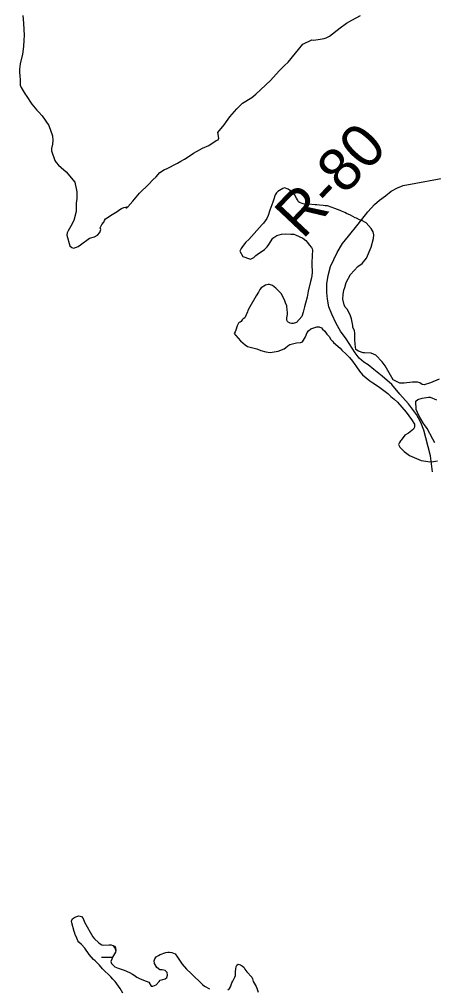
# Model space of a CAD drawing. Extents: x 3146026 to 3183936, y 897894 to 923344.
# Drawn here: x 3174672 to 3175467, y 906719 to 908577 of the extents above; entities that cross this region are included whole.
import ezdxf

# ---------------------------------------------------------------- set-up
doc = ezdxf.new("R2010")
doc.units = 0
for name, color, linetype in [('V-RIVR-RANG-IDEN', 7, 'Continuous'), ('V-ROAD-CNTR', 7, 'Continuous'), ('V-SITE-VEGE', 7, 'Continuous'), ('V-WETL-SWMP', 7, 'Continuous')]:
    doc.layers.add(name, color=color, linetype=linetype)

msp = doc.modelspace()

# ---------------------------------------------------------------- linework, layer by layer
at = {"layer": 'V-ROAD-CNTR'}
for points in [[(3175299.2, 907964.5), (3175288.3, 907979.7), (3175279.6, 907994.1), (3175271.3, 908011.8), (3175265.6, 908026.2), (3175263.3, 908040.9), (3175262.2, 908053.3), (3175261.7, 908069.9), (3175264.5, 908086.2), (3175269, 908103.2), (3175275.3, 908116.7), (3175282, 908130.4), (3175291.8, 908147.4), (3175303.3, 908161.5), (3175321.8, 908184.9), (3175340.3, 908208), (3175353.1, 908222.6), (3175362.9, 908231), (3175374.2, 908239.1), (3175385.4, 908248.2), (3175397.4, 908254.3), (3175408.6, 908258.5), (3175498.7, 908275.7)], [(3175464.8, 907709.7), (3175460.6, 907740.3), (3175451.8, 907774.7), (3175447.9, 907789.7), (3175442, 907804.3), (3175433.7, 907819.7), (3175418.4, 907840.1), (3175401.8, 907858.8), (3175386.5, 907877.2), (3175368, 907893.1), (3175351.8, 907906.1), (3175341.2, 907914.6), (3175332.9, 907920), (3175324.1, 907927.4), (3175316, 907938.1), (3175299.2, 907964.5)]]:
    msp.add_lwpolyline(points, dxfattribs=at)
at = {"layer": 'V-SITE-VEGE'}
for p, q in [((3174678.6, 908584.9), (3174679.9, 908570.1)), ((3175310, 908575.9), (3175326.7, 908584.6)), ((3174679.9, 908570.1), (3174681.2, 908546.5)), ((3175287.7, 908561.2), (3175299.8, 908569.9)), ((3175299.8, 908569.9), (3175310, 908575.9)), ((3174681.2, 908546.5), (3174680.7, 908537.7)), ((3175267.2, 908545.1), (3175287.7, 908561.2)), ((3174680.7, 908537.7), (3174679.7, 908525.7)), ((3175187.8, 908495.5), (3175215.8, 908530.1)), ((3175215.8, 908530.1), (3175232.9, 908537.9)), ((3175232.9, 908537.9), (3175237.1, 908537.8)), ((3175237.1, 908537.8), (3175249.1, 908539.2)), ((3175249.1, 908539.2), (3175257, 908540.5)), ((3175257, 908540.5), (3175260.7, 908541.9)), ((3175260.7, 908541.9), (3175267.2, 908545.1)), ((3174677.8, 908510.9), (3174673.5, 908491.9)), ((3174679.7, 908525.7), (3174677.8, 908510.9)), ((3174673.5, 908491.9), (3174672, 908482.2)), ((3175180.8, 908489.1), (3175187.8, 908495.5)), ((3174672, 908482.2), (3174672, 908476.6)), ((3174672, 908476.6), (3174672.9, 908468.8)), ((3175153.8, 908460.5), (3175170.6, 908479)), ((3175170.6, 908479), (3175180.8, 908489.1)), ((3174672.9, 908468.8), (3174673.3, 908461.8)), ((3174673.3, 908461.8), (3174673.7, 908451.2)), ((3175125.4, 908433.8), (3175153.8, 908460.5)), ((3174673.7, 908451.2), (3174675.5, 908446.5)), ((3174675.5, 908446.5), (3174683.3, 908434)), ((3174683.3, 908434), (3174685.2, 908431.7)), ((3174685.2, 908431.7), (3174695.7, 908414.9)), ((3175089.2, 908405.8), (3175099.9, 908416.9)), ((3175099.9, 908416.9), (3175118, 908427.9)), ((3175118, 908427.9), (3175125.4, 908433.8)), ((3174695.7, 908414.9), (3174705.4, 908403.3)), ((3174705.4, 908403.3), (3174708.6, 908400.1)), ((3174708.6, 908400.1), (3174715.5, 908392.6)), ((3175076.1, 908390.6), (3175089.2, 908405.8)), ((3174715.5, 908392.6), (3174728.4, 908373.6)), ((3175064.9, 908375.4), (3175069.6, 908381.4)), ((3175069.6, 908381.4), (3175076.1, 908390.6)), ((3174728.4, 908373.6), (3174735.7, 908354.1)), ((3175052.8, 908360.6), (3175064.9, 908375.4)), ((3175055, 908349.5), (3175052.8, 908360.6)), ((3174736.5, 908345.3), (3174735.6, 908338.3)), ((3174735.7, 908354.1), (3174736.5, 908345.3)), ((3175035.5, 908335.7), (3175049.5, 908345.4)), ((3175049.5, 908345.4), (3175053.6, 908346.3)), ((3175053.6, 908346.3), (3175055, 908349.5)), ((3174735.6, 908338.3), (3174733.7, 908330)), ((3174733.7, 908330), (3174733.7, 908325.4)), ((3174733.7, 908325.4), (3174740, 908306.8)), ((3175005.8, 908321.1), (3175023.5, 908330.7)), ((3175023.5, 908330.7), (3175035.5, 908335.7)), ((3174740, 908306.8), (3174742.3, 908302.7)), ((3174975.6, 908301.8), (3174982.1, 908305.5)), ((3174982.1, 908305.5), (3174989.1, 908309.2)), ((3174989.1, 908309.2), (3175003.5, 908318.8)), ((3175003.5, 908318.8), (3175005.8, 908321.1)), ((3174742.3, 908302.7), (3174746.9, 908297.5)), ((3174746.9, 908297.5), (3174752, 908293.4)), ((3174752, 908293.4), (3174761.7, 908285)), ((3174941.7, 908283.5), (3174950.6, 908289.5)), ((3174950.6, 908289.5), (3174954.3, 908290.8)), ((3174954.3, 908290.8), (3174975.6, 908301.8)), ((3174761.7, 908285), (3174778.7, 908265)), ((3174920.3, 908261.4), (3174928.2, 908269.7)), ((3174928.2, 908269.7), (3174934.7, 908275.7)), ((3174934.7, 908275.7), (3174941.7, 908283.5)), ((3174778.7, 908265), (3174782.3, 908246.9)), ((3174902.6, 908244.4), (3174920.3, 908261.4)), ((3175177.4, 908253.3), (3175168.1, 908247.3)), ((3175180.7, 908254.2), (3175177.4, 908253.3)), ((3175187.6, 908251.8), (3175180.7, 908254.2)), ((3175195.9, 908246.2), (3175187.6, 908251.8)), ((3174782.2, 908233.9), (3174781.2, 908224.7)), ((3174782.3, 908246.9), (3174782.2, 908233.9)), ((3174890, 908228.7), (3174902.6, 908244.4)), ((3175159.7, 908230.7), (3175158.3, 908227)), ((3175163, 908240.9), (3175159.7, 908230.7)), ((3175165.4, 908245), (3175163, 908240.9)), ((3175168.1, 908247.3), (3175165.4, 908245)), ((3175199.6, 908241.6), (3175195.9, 908246.2)), ((3175203.7, 908234.6), (3175199.6, 908241.6)), ((3175205.5, 908231.4), (3175203.7, 908234.6)), ((3175207.4, 908227.2), (3175205.5, 908231.4)), ((3174781.2, 908224.7), (3174780.7, 908212.6)), ((3174780.7, 908212.6), (3174780.7, 908208.9)), ((3174859.4, 908209), (3174864.5, 908212.6)), ((3174864.5, 908212.6), (3174867.7, 908214.5)), ((3174867.7, 908214.5), (3174872.4, 908216.3)), ((3174872.4, 908216.3), (3174878.4, 908218.1)), ((3174878.4, 908218.1), (3174876.5, 908215.4)), ((3174876.5, 908215.4), (3174879.8, 908217.6)), ((3174879.8, 908217.6), (3174890, 908228.7)), ((3175158.3, 908227), (3175152.7, 908211.3)), ((3175209.2, 908226.3), (3175207.4, 908227.2)), ((3175216.6, 908223.9), (3175209.2, 908226.3)), ((3175220.3, 908223), (3175216.6, 908223.9)), ((3175225.9, 908222.9), (3175220.3, 908223)), ((3175239.3, 908221.9), (3175225.9, 908222.9)), ((3175242.5, 908221.9), (3175239.3, 908221.9)), ((3175248.1, 908221.4), (3175242.5, 908221.9)), ((3175255, 908220.5), (3175248.1, 908221.4)), ((3175258.7, 908219.5), (3175255, 908220.5)), ((3175262.9, 908219.5), (3175258.7, 908219.5)), ((3175277.2, 908214.8), (3175262.9, 908219.5)), ((3175287.4, 908211), (3175277.2, 908214.8)), ((3174780.7, 908208.9), (3174776.4, 908191.8)), ((3174835.2, 908192), (3174837.5, 908195.2)), ((3174837.5, 908195.2), (3174850.1, 908203.5)), ((3174850.1, 908203.5), (3174859.4, 908209)), ((3175146.6, 908195.6), (3175140.5, 908186.8)), ((3175149.4, 908201.1), (3175146.6, 908195.6)), ((3175152.7, 908211.3), (3175149.4, 908201.1)), ((3175290.1, 908209.6), (3175287.4, 908211)), ((3175296.6, 908206.8), (3175290.1, 908209.6)), ((3175299.8, 908205.4), (3175296.6, 908206.8)), ((3175307.2, 908201.6), (3175299.8, 908205.4)), ((3175316.5, 908197), (3175307.2, 908201.6)), ((3175318.8, 908196), (3175316.5, 908197)), ((3175324.3, 908193.2), (3175318.8, 908196)), ((3174770.8, 908180.8), (3174765.7, 908172)), ((3174776.4, 908191.8), (3174770.8, 908180.8)), ((3174827.3, 908177.7), (3174830.5, 908183.7)), ((3174828.2, 908174.4), (3174827.3, 908177.7)), ((3174830.5, 908183.7), (3174833.8, 908188.7)), ((3174833.8, 908188.7), (3174835.2, 908192)), ((3175137.7, 908184.1), (3175112.1, 908155.5)), ((3175140.5, 908186.8), (3175137.7, 908184.1)), ((3175327.5, 908192.3), (3175324.3, 908193.2)), ((3175337.7, 908187.1), (3175327.5, 908192.3)), ((3175346.9, 908176.4), (3175337.7, 908187.1)), ((3175351, 908169.9), (3175346.9, 908176.4)), ((3174763.8, 908167.8), (3174762.8, 908163.7)), ((3174762.8, 908163.7), (3174768.7, 908142.8)), ((3174765.7, 908172), (3174763.8, 908167.8)), ((3174789.1, 908145), (3174806.3, 908157.9)), ((3174806.3, 908157.9), (3174816.1, 908160.6)), ((3174816.1, 908160.6), (3174822.1, 908163.3)), ((3174822.1, 908163.3), (3174826.3, 908168.4)), ((3174826.3, 908168.4), (3174828.2, 908174.4)), ((3175150.9, 908145.6), (3175158.4, 908158)), ((3175158.4, 908158), (3175165.8, 908163.1)), ((3175165.8, 908163.1), (3175175.1, 908165.4)), ((3175175.1, 908165.4), (3175182.5, 908165.8)), ((3175182.5, 908165.8), (3175192.7, 908165.7)), ((3175192.7, 908165.7), (3175198.7, 908165.2)), ((3175198.7, 908165.2), (3175201.5, 908164.3)), ((3175201.5, 908164.3), (3175215.8, 908157.7)), ((3175215.8, 908157.7), (3175221.8, 908153.1)), ((3175347.2, 908140.3), (3175351.4, 908157.4)), ((3175351.9, 908163.9), (3175351, 908169.9)), ((3175351.4, 908157.4), (3175351.9, 908163.9)), ((3174768.7, 908142.8), (3174772.4, 908139.6)), ((3174772.4, 908139.6), (3174776.1, 908138.6)), ((3174776.1, 908138.6), (3174781.7, 908140.4)), ((3174781.7, 908140.4), (3174784.5, 908141.8)), ((3174784.5, 908141.8), (3174789.1, 908145)), ((3175097.6, 908138), (3175095.3, 908132.9)), ((3175100, 908141.7), (3175097.6, 908138)), ((3175106.5, 908150), (3175100, 908141.7)), ((3175112.1, 908155.5), (3175106.5, 908150)), ((3175142.1, 908135.9), (3175147.2, 908141)), ((3175147.2, 908141), (3175150.9, 908145.6)), ((3175221.8, 908153.1), (3175225, 908149.3)), ((3175225, 908149.3), (3175228.2, 908145.2)), ((3175228.2, 908145.2), (3175232.8, 908139.6)), ((3175232.8, 908139.6), (3175233.7, 908137.2)), ((3175337.8, 908119.5), (3175347.2, 908140.3)), ((3175095.3, 908132.9), (3175100.8, 908122.7)), ((3175100.8, 908122.7), (3175113.3, 908118)), ((3175115.6, 908117.5), (3175121.6, 908120.7)), ((3175121.6, 908120.7), (3175125.8, 908124.4)), ((3175125.8, 908124.4), (3175128.1, 908126.3)), ((3175128.1, 908126.3), (3175142.1, 908135.9)), ((3175233.6, 908121), (3175233.1, 908114.6)), ((3175233.7, 908124.3), (3175233.6, 908121)), ((3175233.7, 908137.2), (3175234.2, 908134.5)), ((3175234.2, 908134.5), (3175233.7, 908124.3)), ((3175329.4, 908109.4), (3175337.8, 908119.5)), ((3175113.3, 908118), (3175115.6, 908117.5)), ((3175233.1, 908114.6), (3175233.1, 908104.9)), ((3175233.1, 908104.9), (3175233.5, 908095.1)), ((3175307.1, 908088.2), (3175321.5, 908103.4)), ((3175321.5, 908103.4), (3175329.4, 908109.4)), ((3175233.9, 908091.4), (3175232.5, 908081.7)), ((3175233.5, 908095.1), (3175233.9, 908091.4)), ((3175299.1, 908072.5), (3175307.1, 908088.2)), ((3175144.5, 908067.8), (3175136.1, 908062.3)), ((3175149.1, 908068.8), (3175144.5, 908067.8)), ((3175151.9, 908068.7), (3175149.1, 908068.8)), ((3175157.4, 908066.9), (3175151.9, 908068.7)), ((3175163.9, 908062.2), (3175157.4, 908066.9)), ((3175230.6, 908074.8), (3175226.3, 908056.3)), ((3175232.5, 908081.7), (3175230.6, 908074.8)), ((3175294.4, 908057.8), (3175296.3, 908063.3)), ((3175296.3, 908063.3), (3175299.1, 908072.5)), ((3175126.3, 908047.1), (3175114.1, 908025.9)), ((3175131, 908054.5), (3175126.3, 908047.1)), ((3175133.3, 908059.1), (3175131, 908054.5)), ((3175136.1, 908062.3), (3175133.3, 908059.1)), ((3175174.5, 908051.9), (3175163.9, 908062.2)), ((3175177.7, 908045.9), (3175174.5, 908051.9)), ((3175181.3, 908037.6), (3175177.7, 908045.9)), ((3175224, 908044.7), (3175221.1, 908033.2)), ((3175226.3, 908056.3), (3175224, 908044.7)), ((3175292.9, 908041.1), (3175293.4, 908049.9)), ((3175293.4, 908049.9), (3175294.4, 908057.8)), ((3175182.7, 908033.8), (3175181.3, 908037.6)), ((3175185.4, 908028.3), (3175182.7, 908033.8)), ((3175185.4, 908025), (3175185.4, 908028.3)), ((3175221.1, 908033.2), (3175218.8, 908025.8)), ((3175295.2, 908030), (3175292.9, 908041.1)), ((3175297.4, 908025.3), (3175295.2, 908030)), ((3175109.5, 908016.7), (3175104.8, 908004.7)), ((3175110.4, 908019), (3175109.5, 908016.7)), ((3175114.1, 908025.9), (3175110.4, 908019)), ((3175185.3, 908005.1), (3175186.3, 908011.6)), ((3175185.9, 908022.3), (3175185.4, 908025)), ((3175185.8, 908019), (3175185.9, 908022.3)), ((3175186.3, 908016.2), (3175185.8, 908019)), ((3175186.3, 908011.6), (3175186.3, 908016.2)), ((3175216.8, 908015.6), (3175214, 908007.3)), ((3175218.8, 908025.8), (3175216.8, 908015.6)), ((3175301.6, 908020.7), (3175297.4, 908025.3)), ((3175304.3, 908015.1), (3175301.6, 908020.7)), ((3175306.6, 908010.9), (3175304.3, 908015.1)), ((3175309.4, 908003.1), (3175306.6, 908010.9)), ((3175089.9, 907989.9), (3175087, 907981.6)), ((3175092.2, 907995), (3175089.9, 907989.9)), ((3175093.6, 907995.9), (3175092.2, 907995)), ((3175095.9, 907996.8), (3175093.6, 907995.9)), ((3175097.8, 907998.2), (3175095.9, 907996.8)), ((3175099.7, 908001), (3175097.8, 907998.2)), ((3175101.5, 908002.8), (3175099.7, 908001)), ((3175104.8, 908004.7), (3175101.5, 908002.8)), ((3175185.3, 908000.5), (3175185.3, 908005.1)), ((3175186.2, 907998.2), (3175185.3, 908000.5)), ((3175188, 907996.8), (3175186.2, 907998.2)), ((3175191.7, 907994.9), (3175188, 907996.8)), ((3175194, 907994), (3175191.7, 907994.9)), ((3175197.3, 907994), (3175194, 907994)), ((3175203.8, 907996.2), (3175197.3, 907994)), ((3175214, 908007.3), (3175203.8, 907996.2)), ((3175311.6, 907990.5), (3175309.4, 908003.1)), ((3175312, 907986.8), (3175311.6, 907990.5)), ((3175086.1, 907978.4), (3175084.2, 907974.7)), ((3175084.2, 907974.7), (3175087, 907971)), ((3175087, 907981.6), (3175086.1, 907978.4)), ((3175087, 907971), (3175096.2, 907961.2)), ((3175221.2, 907968.8), (3175224.5, 907976.7)), ((3175224.5, 907976.7), (3175226.8, 907979.9)), ((3175226.8, 907979.9), (3175231, 907983.6)), ((3175231, 907983.6), (3175242.6, 907987.7)), ((3175242.6, 907987.7), (3175247.2, 907987.7)), ((3175247.2, 907987.7), (3175251.9, 907985.8)), ((3175251.9, 907985.8), (3175253.7, 907983.5)), ((3175253.7, 907983.5), (3175257.8, 907979.3)), ((3175257.8, 907979.3), (3175262, 907973.7)), ((3175262, 907973.7), (3175263.8, 907971.8)), ((3175263.8, 907971.8), (3175266.1, 907969)), ((3175314.8, 907980.3), (3175312, 907986.8)), ((3175315.7, 907976.2), (3175314.8, 907980.3)), ((3175315.6, 907966.9), (3175315.7, 907972.5)), ((3175315.7, 907972.5), (3175315.7, 907976.2)), ((3175096.2, 907961.2), (3175105.4, 907953.3)), ((3175105.4, 907953.3), (3175110, 907950)), ((3175186.9, 907951.4), (3175191, 907953.7)), ((3175191, 907953.7), (3175203.6, 907956.9)), ((3175203.6, 907956.9), (3175211.4, 907957.8)), ((3175211.4, 907957.8), (3175215.1, 907959.1)), ((3175215.1, 907959.1), (3175221.2, 907968.8)), ((3175266.1, 907969), (3175269.3, 907963.5)), ((3175269.3, 907963.5), (3175272.5, 907960.2)), ((3175272.5, 907960.2), (3175274.4, 907957.4)), ((3175274.4, 907957.4), (3175287.3, 907946.7)), ((3175315.6, 907961.4), (3175315.6, 907966.9)), ((3175316.5, 907956.7), (3175315.6, 907961.4)), ((3175316.5, 907954.4), (3175316.5, 907956.7)), ((3175317.4, 907944.2), (3175316.5, 907954.4)), ((3175110, 907950), (3175127.6, 907945.3)), ((3175127.6, 907945.3), (3175135.4, 907942.5)), ((3175135.4, 907942.5), (3175144.7, 907939.6)), ((3175144.7, 907939.6), (3175153.5, 907938.6)), ((3175153.5, 907938.6), (3175157.2, 907939.1)), ((3175157.2, 907939.1), (3175168.8, 907941.3)), ((3175168.8, 907941.3), (3175180.3, 907945.4)), ((3175180.3, 907945.4), (3175182.7, 907947.7)), ((3175182.7, 907947.7), (3175186.9, 907951.4)), ((3175287.3, 907946.7), (3175291, 907943)), ((3175291, 907943), (3175299.3, 907935.5)), ((3175299.3, 907935.5), (3175305.2, 907929)), ((3175319.2, 907942.8), (3175317.4, 907944.2)), ((3175322.4, 907940.9), (3175319.2, 907942.8)), ((3175331.7, 907938.1), (3175322.4, 907940.9)), ((3175334.5, 907938.1), (3175331.7, 907938.1)), ((3175346.9, 907937.1), (3175334.5, 907938.1)), ((3175356.2, 907933.4), (3175346.9, 907937.1)), ((3175368.1, 907920.8), (3175356.2, 907933.4)), ((3175305.2, 907929), (3175311.2, 907922)), ((3175311.2, 907922), (3175315.8, 907915.5)), ((3175315.8, 907915.5), (3175317.6, 907913.2)), ((3175373.7, 907912.9), (3175368.1, 907920.8)), ((3175317.6, 907913.2), (3175319, 907910.9)), ((3175319, 907910.9), (3175324.5, 907903)), ((3175324.5, 907903), (3175330.5, 907895.5)), ((3175389.3, 907886.4), (3175373.7, 907912.9)), ((3175330.5, 907895.5), (3175344.3, 907883.9)), ((3175344.3, 907883.9), (3175349.9, 907880.6)), ((3175349.9, 907880.6), (3175360.9, 907873.1)), ((3175401.7, 907879.4), (3175389.3, 907886.4)), ((3175410.5, 907879.4), (3175401.7, 907879.4)), ((3175426.3, 907881.6), (3175410.5, 907879.4)), ((3175436, 907881.5), (3175426.3, 907881.6)), ((3175440.6, 907880.1), (3175436, 907881.5)), ((3175444.7, 907876.9), (3175440.6, 907880.1)), ((3175461, 907880.5), (3175448.5, 907876.8)), ((3175477.2, 907887.3), (3175461, 907880.5)), ((3175360.9, 907873.1), (3175378.9, 907859.6)), ((3175378.9, 907859.6), (3175384.9, 907854)), ((3175448.5, 907876.8), (3175444.7, 907876.9)), ((3175384.9, 907854), (3175391.4, 907848.9)), ((3175391.4, 907848.9), (3175397.3, 907843.3)), ((3175397.3, 907843.3), (3175413.9, 907824.3)), ((3175433, 907845), (3175436.7, 907848.2)), ((3175433.4, 907829.2), (3175433, 907845)), ((3175436.7, 907848.2), (3175444.6, 907850.9)), ((3175444.6, 907850.9), (3175457.1, 907852.7)), ((3175457.1, 907852.7), (3175459.9, 907852.7)), ((3175459.9, 907852.7), (3175472.4, 907848)), ((3175413.9, 907824.3), (3175424.5, 907809.8)), ((3175438.4, 907817.6), (3175433.4, 907829.2)), ((3175424.5, 907809.8), (3175430.4, 907801)), ((3175443, 907810.2), (3175438.4, 907817.6)), ((3175447.1, 907802.3), (3175443, 907810.2)), ((3175428.1, 907791.8), (3175418.3, 907784)), ((3175430.4, 907795.5), (3175428.1, 907791.8)), ((3175430.4, 907801), (3175430.4, 907795.5)), ((3175449.4, 907800), (3175447.1, 907802.3)), ((3175454.5, 907792.5), (3175449.4, 907800)), ((3175465.5, 907772.6), (3175454.5, 907792.5)), ((3175401.1, 907766), (3175399.7, 907762.3)), ((3175403.4, 907768.8), (3175401.1, 907766)), ((3175404.3, 907770.6), (3175403.4, 907768.8)), ((3175411.3, 907779.8), (3175404.3, 907770.6)), ((3175418.3, 907784), (3175411.3, 907779.8)), ((3175469.1, 907765.2), (3175465.5, 907772.6)), ((3175399.7, 907762.3), (3175401, 907759.5)), ((3175401, 907759.5), (3175402, 907757.2)), ((3175402, 907757.2), (3175405.6, 907753)), ((3175405.6, 907753), (3175410.2, 907748.8)), ((3175410.2, 907748.8), (3175420.8, 907740.9)), ((3175420.8, 907740.9), (3175443, 907731.5)), ((3175443, 907731.5), (3175451.8, 907730.1)), ((3175451.8, 907730.1), (3175459.7, 907729.1)), ((3175459.7, 907729.1), (3175466.6, 907729.5)), ((3175466.6, 907729.5), (3175474.5, 907730.9))]:
    msp.add_line(p, q, dxfattribs=at)
at = {"layer": 'V-WETL-SWMP'}
msp.add_line((3174829.6, 906778.7), (3174850.9, 906778.9), dxfattribs=at)
for points in [[(3174870.8, 906709.6), (3174865.3, 906718.6), (3174855.6, 906732.1), (3174851.4, 906736.9), (3174847.3, 906741.3), (3174831.6, 906756.5), (3174825.6, 906763.4), (3174817.5, 906771.6), (3174814.3, 906774.6), (3174805.6, 906784.2), (3174797.7, 906795.8), (3174791.1, 906803.1), (3174786.4, 906807.5), (3174784.2, 906810.3), (3174781.4, 906817.1), (3174779.3, 906821.5), (3174778.1, 906824.9), (3174777.1, 906827.9), (3174772.6, 906844.9), (3174772, 906848.1), (3174773.6, 906851.7), (3174776.3, 906854), (3174780.5, 906856.2), (3174786.1, 906857.8), (3174791.4, 906856.9), (3174794.2, 906852.7), (3174797, 906845.9), (3174813, 906818.1), (3174816.3, 906814.1), (3174824.1, 906806.9), (3174827.3, 906804.3), (3174830.1, 906802.6), (3174834, 906802), (3174844.4, 906802.6), (3174848.4, 906802.5), (3174854.4, 906800.1), (3174856.6, 906796.5), (3174857.3, 906791.9), (3174856.3, 906788.3), (3174850.7, 906778.6), (3174849.1, 906775.2), (3174847.2, 906770.6), (3174849, 906766.6), (3174855.4, 906760.4), (3174861.5, 906757.8), (3174873.1, 906753.7), (3174883.6, 906749.7)], [(3174883.6, 906749.7), (3174889.2, 906746.4), (3174892.4, 906744.2), (3174897.6, 906740.2), (3174903.5, 906737.4), (3174915.1, 906733.1), (3174920.3, 906730.7), (3174924.6, 906723.5), (3174928.2, 906723.1), (3174934.2, 906726), (3174940.4, 906732), (3174942.4, 906735), (3174947, 906735.7), (3174951.6, 906737.3), (3174954.8, 906740.1), (3174956.5, 906744.5), (3174955.5, 906749.7), (3174951.5, 906753.3), (3174946.1, 906754.7), (3174941.7, 906754.7), (3174935.6, 906759.3), (3174931.4, 906767), (3174930.5, 906771.5), (3174932.1, 906775.5), (3174934.7, 906779.3), (3174938.7, 906782.1), (3174941.9, 906784.1), (3174953.1, 906787.6), (3174956.9, 906788.2), (3174960.3, 906788.3), (3174964.3, 906787.9), (3174970.7, 906785.3), (3174975.6, 906779.1), (3174978, 906774.9), (3174984.1, 906765.1), (3174992.6, 906755.6), (3175001.6, 906747.8), (3175023.6, 906726.3), (3175027.4, 906723.3), (3175036.7, 906718.1)], [(3175072.2, 906716.5), (3175075.3, 906718.9), (3175077.1, 906722.2), (3175079.9, 906729.8), (3175081.3, 906733), (3175083.9, 906737.8), (3175085.4, 906740.7), (3175086.4, 906743.7), (3175086.4, 906751.5), (3175087.4, 906756.1), (3175087.9, 906760.7), (3175089.1, 906763.7), (3175092.1, 906765.3), (3175096.1, 906764), (3175100, 906761.8), (3175102.4, 906759.4), (3175104.6, 906756), (3175108.4, 906751), (3175117.7, 906740.4), (3175119.1, 906737.4), (3175120.6, 906732.4), (3175126.4, 906722.6), (3175127.7, 906719.2), (3175130.1, 906711.8)]]:
    msp.add_lwpolyline(points, dxfattribs=at)
msp.add_arc((3174824.3, 906779.2), 35.2, 20.7765, 38.5971, dxfattribs=at)

# ---------------------------------------------------------------- texts
at = {"layer": 'V-RIVR-RANG-IDEN'}
msp.add_text('R-80', height=83, rotation=46.6752, dxfattribs=at).set_placement((3175215.6, 908154))

doc.saveas('drawing.dxf')
